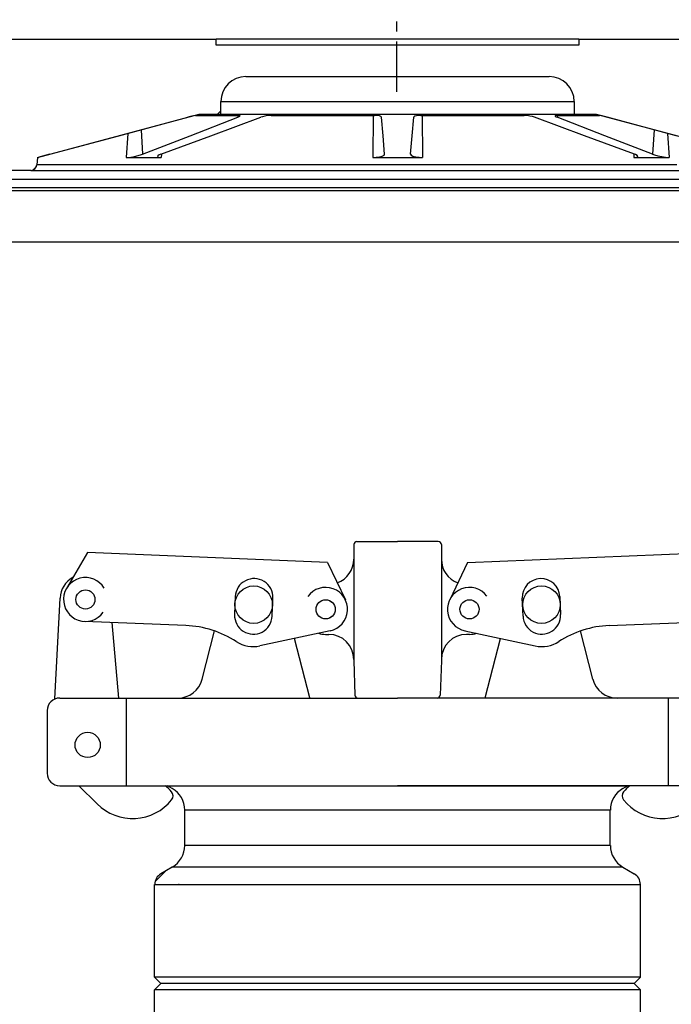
# Model space of a CAD drawing. Extents: x -169 to 6736, y -208 to 3022.
# Tile 331 of 656: x 1756.64 to 1763.15, y 976.41 to 986.23. Entities that reach past the tile are written whole.
import ezdxf

# ---------------------------------------------------------------- set-up
doc = ezdxf.new("R2010")
doc.units = 0
doc.header["$MEASUREMENT"] = 0
doc.header["$PDSIZE"] = 1
doc.linetypes.add('CENTER1', pattern=[0.6625, 0.5, -0.075, 0.0125, -0.075])
doc.layers.get('DEFPOINTS').update_dxf_attribs({"linetype": 'CONTINUOUS'})
for name, color, linetype in [('CENTERLINE', 3, 'CENTER1'), ('DIM', 3, 'CONTINUOUS'), ('FILL-CAP', 1, 'CONTINUOUS'), ('FREEZE-LINES', 8, 'CONTINUOUS'), ('SPILL-BUCKET', 1, 'CONTINUOUS'), ('SWIVEL-ADAPTOR', 1, 'CONTINUOUS')]:
    doc.layers.add(name, color=color, linetype=linetype)
doc.styles.add('SIMPLEX', font='simplex')
doc.dimstyles.new('DIM64', dxfattribs={"dimscale": 64, "dimtxt": 0.09375, "dimasz": 0.09375, "dimexe": 0.0625, "dimexo": 0.0625, "dimgap": 0.046875, "dimtad": 1, "dimdec": 4, "dimzin": 3, "dimdsep": 46, "dimlunit": 4, "dimtxsty": 'SIMPLEX', "dimcen": 0, "dimclrd": 256, "dimclre": 256, "dimclrt": 256, "dimadec": 0, "dimazin": 0, "dimtfac": 1, "dimtdec": 4, "dimtmove": 0, "dimatfit": 3, "dimfxl": 1, "dimfrac": 2, "dimtolj": 1, "dimtzin": 0, "dimarcsym": 0})

# ---------------------------------------------------------------- blocks, each defined once
blk = doc.blocks.new('*D109')
at = {"layer": 'DEFPOINTS', "color": 0, "transparency": 16777216}
for p in [(1368.5861, 978.296), (2031.8114, 978.0147), (1368.5861, 700.5233)]:
    blk.add_point(p, dxfattribs=at)
at = {"layer": 'DIM', "lineweight": -2, "transparency": 16777216}
for p, q in [((1368.5861, 974.296), (1368.5861, 696.5233)), ((2031.8114, 974.0147), (2031.8114, 696.5233)), ((2025.8114, 700.5233), (1374.5861, 700.5233))]:
    blk.add_line(p, q, dxfattribs=at)
at = {"layer": 'DIM', "transparency": 16777216}
for points in [[(1374.5861, 701.5233), (1374.5861, 699.5233), (1368.5861, 700.5233)], [(2025.8114, 701.5233), (2025.8114, 699.5233), (2031.8114, 700.5233)]]:
    blk.add_solid(points, dxfattribs=at)
at = {"layer": 'DIM', "transparency": 16777216, "insert": (1700.1988, 708.0947), "char_height": 6, "attachment_point": 5, "style": 'SIMPLEX'}
blk.add_mtext('\\A1;55\'-3 1/4" (F.V. TANK SLAB)', dxfattribs=at)

msp = doc.modelspace()

# ---------------------------------------------------------------- linework, layer by layer
at = {"layer": 'CENTERLINE'}
msp.add_line((1760.40447, 985.51471), (1760.40447, 1029.15474), dxfattribs=at)
at = {"layer": 'FILL-CAP', "linetype": 'Continuous'}
for p, q in [((1759.97341, 980.99503), (1759.97341, 980.84928)), ((1760.00466, 981.02628), (1760.41091, 981.02628)), ((1760.81716, 981.02628), (1760.41091, 981.02628)), ((1760.84841, 980.99503), (1760.84841, 980.84928)), ((1757.31233, 980.91615), (1757.10398, 980.55772)), ((1759.71156, 980.81767), (1757.31233, 980.91615)), ((1761.11025, 980.81767), (1763.50948, 980.91615)), ((1759.71156, 980.81767), (1759.88983, 980.44338)), ((1759.97341, 980.84928), (1759.97341, 979.84928)), ((1760.84841, 980.84928), (1760.84841, 979.83878)), ((1761.11025, 980.81767), (1760.93198, 980.44338)), ((1756.98818, 979.45431), (1757.03919, 980.46119)), ((1758.79029, 980.47642), (1758.7829, 980.29657)), ((1759.15759, 980.28119), (1759.16497, 980.46104)), ((1761.66422, 980.28119), (1761.65684, 980.46104)), ((1762.03152, 980.47642), (1762.03891, 980.29657)), ((1758.29675, 980.18766), (1757.28413, 980.22923)), ((1757.62585, 979.46378), (1757.55997, 980.2179)), ((1762.52506, 980.18766), (1763.53768, 980.22923)), ((1758.45944, 979.65154), (1758.58329, 980.13334)), ((1759.73848, 980.13549), (1759.03606, 979.9839)), ((1761.08333, 980.13549), (1761.78575, 979.9839)), ((1762.36237, 979.65154), (1762.23852, 980.13334)), ((1759.53544, 979.46454), (1759.38271, 980.05871)), ((1759.6924, 980.09928), (1759.72341, 980.09928)), ((1761.12941, 980.09928), (1761.09841, 980.09928)), ((1761.28637, 979.46454), (1761.4391, 980.05871)), ((1759.97341, 979.84928), (1759.97341, 979.83878)), ((1759.97341, 979.83878), (1759.98545, 979.49394)), ((1760.84841, 979.83878), (1760.83636, 979.49394)), ((1760.84841, 979.84928), (1760.84841, 979.83878)), ((1757.03591, 979.46378), (1758.21731, 979.46378)), ((1757.70341, 978.58878), (1757.70341, 979.46378)), ((1758.21731, 979.46378), (1760.41091, 979.46378)), ((1762.6045, 979.46378), (1760.41091, 979.46378)), ((1763.78591, 979.46378), (1762.6045, 979.46378)), ((1763.11841, 978.58878), (1763.11841, 979.46378)), ((1756.91091, 979.33878), (1756.91091, 978.71378)), ((1757.03591, 978.58878), (1760.41091, 978.58878)), ((1757.22808, 978.58878), (1757.41093, 978.40666)), ((1763.78591, 978.58878), (1760.41091, 978.58878))]:
    msp.add_line(p, q, dxfattribs=at)
at = {"layer": 'FILL-CAP', "color": 7, "linetype": 'Continuous'}
for centre, radius in [((1757.2931, 980.44779), 0.0955), ((1758.97341, 980.39578), 0.1875), ((1761.84841, 980.39578), 0.1875), ((1759.69241, 980.34928), 0.0955), ((1761.12941, 980.34928), 0.0955), ((1757.31541, 978.99578), 0.126)]:
    msp.add_circle(centre, radius, dxfattribs=at)
at = {"layer": 'FILL-CAP', "linetype": 'Continuous'}
msp.add_circle((1759.69241, 980.34928), 0.096, dxfattribs=at)
for centre, radius, start, end in [((1760.00466, 980.99503), 0.03125, 90, 180), ((1760.81716, 980.99503), 0.03125, 0, 90), ((1759.72341, 980.84928), 0.25, 289.892293, 0), ((1761.09841, 980.84928), 0.25, 180, 250.107707), ((1757.28887, 980.44854), 0.25, 119.01975, 177.100106), ((1757.29318, 980.44779), 0.2188, 31.207475, 324.090131), ((1759.69241, 980.34928), 0.2187, 281.860503, 144.076614), ((1761.12816, 980.34921), 0.2187, 36.599886, 258.815997), ((1758.25574, 979.1885), 1, 57.003012, 87.64961), ((1759.69241, 980.34928), 0.25, 253.199633, 269.999877), ((1761.12941, 980.34928), 0.25, 270.000123, 286.800367), ((1762.56607, 979.1885), 1, 92.35039, 122.996988), ((1758.97025, 980.28888), 0.312, 237.003012, 282.178318), ((1759.72341, 979.84928), 0.25, 0, 90), ((1761.09841, 979.84928), 0.25, 90, 180), ((1761.85156, 980.28888), 0.312, 257.821682, 302.996988), ((1758.21731, 979.71378), 0.25, 270, 345.58427), ((1762.6045, 979.71378), 0.25, 194.41573, 270), ((1757.03591, 979.33878), 0.125, 90, 180), ((1760.01668, 979.49503), 0.03125, 182, 270), ((1760.80513, 979.49503), 0.03125, 270, 358), ((1757.03591, 978.71378), 0.125, 180, 270), ((1757.77398, 978.20202), 0.5, 40.753152, 50.670514), ((1758.1054, 978.48762), 0.0625, 321.339848, 40.753152), ((1762.71641, 978.48762), 0.0625, 139.246848, 218.660152), ((1763.04783, 978.20202), 0.5, 129.329486, 139.246848), ((1757.76377, 978.76093), 0.5, 225.115836, 321.339848), ((1763.05804, 978.76093), 0.5, 218.660152, 314.884164)]:
    msp.add_arc(centre, radius, start, end, dxfattribs=at)
at = {"layer": 'FILL-CAP', "color": 1, "linetype": 'Continuous'}
for centre, start, end in [((1758.97763, 980.46873), 357.64961, 177.64961), ((1761.84418, 980.46873), 2.35039, 182.35039), ((1758.97025, 980.28888), 177.64961, 357.649627), ((1761.85156, 980.28888), 182.350373, 2.35039)]:
    msp.add_arc(centre, 0.1875, start, end, dxfattribs=at)
at = {"layer": 'FREEZE-LINES', "linetype": 'Continuous'}
msp.add_line((1931.94521, 984.01471), (1465.78697, 984.01471), dxfattribs=at)
at = {"layer": 'SPILL-BUCKET', "linetype": 'Continuous'}
for p, q in [((1754.41501, 986.04108), (1758.59965, 986.04108)), ((1758.59965, 985.97862), (1758.59965, 986.04108)), ((1758.60552, 986.04108), (1758.59965, 986.04108)), ((1758.6231, 986.04108), (1758.60552, 986.04108)), ((1758.65228, 986.04108), (1758.6231, 986.04108)), ((1758.69286, 986.04108), (1758.65228, 986.04108)), ((1758.74458, 986.04108), (1758.69286, 986.04108)), ((1758.80711, 986.04108), (1758.74458, 986.04108)), ((1758.88005, 986.04108), (1758.80711, 986.04108)), ((1758.96291, 986.04108), (1758.88005, 986.04108)), ((1759.05516, 986.04108), (1758.96291, 986.04108)), ((1759.1562, 986.04108), (1759.05516, 986.04108)), ((1759.26538, 986.04108), (1759.1562, 986.04108)), ((1759.38199, 986.04108), (1759.26538, 986.04108)), ((1759.50527, 986.04108), (1759.38199, 986.04108)), ((1759.63443, 986.04108), (1759.50527, 986.04108)), ((1759.76862, 986.04108), (1759.63443, 986.04108)), ((1759.90698, 986.04108), (1759.76862, 986.04108)), ((1760.04861, 986.04108), (1759.90698, 986.04108)), ((1760.19258, 986.04108), (1760.04861, 986.04108)), ((1760.33797, 986.04108), (1760.19258, 986.04108)), ((1760.48384, 986.04108), (1760.33797, 986.04108)), ((1760.62923, 986.04108), (1760.48384, 986.04108)), ((1760.77321, 986.04108), (1760.62923, 986.04108)), ((1760.91483, 986.04108), (1760.77321, 986.04108)), ((1761.05319, 986.04108), (1760.91483, 986.04108)), ((1761.18738, 986.04108), (1761.05319, 986.04108)), ((1761.31654, 986.04108), (1761.18738, 986.04108)), ((1761.43982, 986.04108), (1761.31654, 986.04108)), ((1761.55643, 986.04108), (1761.43982, 986.04108)), ((1761.66561, 986.04108), (1761.55643, 986.04108)), ((1761.76666, 986.04108), (1761.66561, 986.04108)), ((1761.85891, 986.04108), (1761.76666, 986.04108)), ((1761.94177, 986.04108), (1761.85891, 986.04108)), ((1762.0147, 986.04108), (1761.94177, 986.04108)), ((1762.07723, 986.04108), (1762.0147, 986.04108)), ((1762.12895, 986.04108), (1762.07723, 986.04108)), ((1762.16954, 986.04108), (1762.12895, 986.04108)), ((1762.19871, 986.04108), (1762.16954, 986.04108)), ((1762.21629, 986.04108), (1762.19871, 986.04108)), ((1762.22217, 986.04108), (1762.21629, 986.04108)), ((1762.22217, 986.04108), (1762.22217, 985.97862)), ((1762.22217, 986.04108), (1766.40681, 986.04108)), ((1762.22217, 985.97862), (1758.59965, 985.97862)), ((1758.89632, 985.66634), (1761.9255, 985.66634)), ((1758.64649, 985.41651), (1758.65251, 985.41651)), ((1758.64649, 985.29159), (1758.64649, 985.41651)), ((1758.65251, 985.41651), (1758.67055, 985.41651)), ((1758.67055, 985.41651), (1758.70048, 985.41651)), ((1758.70048, 985.41651), (1758.74209, 985.41651)), ((1758.74209, 985.41651), (1758.7951, 985.41651)), ((1758.7951, 985.41651), (1758.85915, 985.41651)), ((1758.85915, 985.41651), (1758.93379, 985.41651)), ((1758.93379, 985.41651), (1759.01853, 985.41651)), ((1759.01853, 985.41651), (1759.11278, 985.41651)), ((1759.11278, 985.41651), (1759.2159, 985.41651)), ((1759.2159, 985.41651), (1759.32718, 985.41651)), ((1759.32718, 985.41651), (1759.44586, 985.41651)), ((1759.44586, 985.41651), (1759.57114, 985.41651)), ((1759.57114, 985.41651), (1759.70215, 985.41651)), ((1759.70215, 985.41651), (1759.838, 985.41651)), ((1759.838, 985.41651), (1759.97777, 985.41651)), ((1759.97777, 985.41651), (1760.12049, 985.41651)), ((1760.12049, 985.41651), (1760.2652, 985.41651)), ((1760.2652, 985.41651), (1760.41091, 985.41651)), ((1760.41091, 985.41651), (1760.55661, 985.41651)), ((1760.55661, 985.41651), (1760.70132, 985.41651)), ((1760.70132, 985.41651), (1760.84405, 985.41651)), ((1760.84405, 985.41651), (1760.98381, 985.41651)), ((1760.98381, 985.41651), (1761.11967, 985.41651)), ((1761.11967, 985.41651), (1761.25068, 985.41651)), ((1761.25068, 985.41651), (1761.37595, 985.41651)), ((1761.37595, 985.41651), (1761.49463, 985.41651)), ((1761.49463, 985.41651), (1761.60591, 985.41651)), ((1761.60591, 985.41651), (1761.70903, 985.41651)), ((1761.70903, 985.41651), (1761.80328, 985.41651)), ((1761.80328, 985.41651), (1761.88802, 985.41651)), ((1761.88802, 985.41651), (1761.96267, 985.41651)), ((1761.96267, 985.41651), (1762.02671, 985.41651)), ((1762.02671, 985.41651), (1762.07972, 985.41651)), ((1762.07972, 985.41651), (1762.12133, 985.41651)), ((1762.12133, 985.41651), (1762.15126, 985.41651)), ((1762.15126, 985.41651), (1762.1693, 985.41651)), ((1762.1693, 985.41651), (1762.17532, 985.41651)), ((1762.17532, 985.41651), (1762.17532, 985.29159)), ((1758.64649, 985.32514), (1758.61294, 985.29159)), ((1756.81538, 984.85952), (1758.42789, 985.29159)), ((1757.62687, 985.07595), (1758.31664, 985.26012)), ((1758.33009, 985.26369), (1758.31664, 985.26012)), ((1758.35452, 985.27001), (1758.33009, 985.26369)), ((1758.33971, 985.07595), (1758.81606, 985.26012)), ((1758.3742, 985.27488), (1758.35452, 985.27001)), ((1758.38757, 985.27788), (1758.3742, 985.27488)), ((1758.39301, 985.27872), (1758.38757, 985.27788)), ((1758.39301, 985.27872), (1758.41778, 985.27872)), ((1758.41778, 985.27872), (1758.45518, 985.27872)), ((1758.42789, 985.29159), (1758.64649, 985.29159)), ((1758.45518, 985.27872), (1758.50499, 985.27872)), ((1758.50499, 985.27872), (1758.56687, 985.27872)), ((1758.54488, 985.07595), (1759.04402, 985.26012)), ((1758.56687, 985.27872), (1758.64045, 985.27872)), ((1758.64045, 985.27872), (1758.72525, 985.27872)), ((1758.64649, 985.29159), (1758.65251, 985.29159)), ((1758.65251, 985.29159), (1758.67055, 985.29159)), ((1758.67055, 985.29159), (1758.70048, 985.29159)), ((1758.70048, 985.29159), (1758.74209, 985.29159)), ((1758.72525, 985.27872), (1758.82074, 985.27872)), ((1758.74209, 985.29159), (1758.7951, 985.29159)), ((1758.7951, 985.29159), (1758.85915, 985.29159)), ((1758.81491, 985.27872), (1758.81606, 985.26012)), ((1758.81606, 985.26012), (1758.82976, 985.26633)), ((1758.82506, 985.27862), (1758.82074, 985.27872)), ((1758.83556, 985.27672), (1758.82506, 985.27862)), ((1758.82976, 985.26633), (1758.83739, 985.27246)), ((1758.83739, 985.27246), (1758.83556, 985.27672)), ((1758.85915, 985.29159), (1758.93379, 985.29159)), ((1758.93379, 985.29159), (1759.01853, 985.29159)), ((1759.01853, 985.29159), (1759.11278, 985.29159)), ((1759.06207, 985.2659), (1759.04402, 985.26012)), ((1759.08671, 985.2718), (1759.06207, 985.2659)), ((1759.11215, 985.27609), (1759.08671, 985.2718)), ((1759.1361, 985.27839), (1759.11215, 985.27609)), ((1759.11278, 985.29159), (1759.2159, 985.29159)), ((1759.14734, 985.27872), (1759.1361, 985.27839)), ((1759.14734, 985.27872), (1759.27785, 985.27872)), ((1759.2159, 985.29159), (1759.32718, 985.29159)), ((1759.27785, 985.27872), (1759.41555, 985.27872)), ((1759.32718, 985.29159), (1759.44586, 985.29159)), ((1759.41555, 985.27872), (1759.55956, 985.27872)), ((1759.44586, 985.29159), (1759.57114, 985.29159)), ((1759.55956, 985.27872), (1759.70897, 985.27872)), ((1759.57114, 985.29159), (1759.70215, 985.29159)), ((1759.70215, 985.29159), (1759.838, 985.29159)), ((1759.70897, 985.27872), (1759.86283, 985.27872)), ((1759.838, 985.29159), (1759.97777, 985.29159)), ((1759.86283, 985.27872), (1760.02016, 985.27872)), ((1759.97777, 985.29159), (1760.12049, 985.29159)), ((1760.02016, 985.27872), (1760.17997, 985.27872)), ((1760.12049, 985.29159), (1760.2652, 985.29159)), ((1760.16594, 985.27871), (1760.16341, 984.85952)), ((1760.1844, 985.27868), (1760.17997, 985.27872)), ((1760.20923, 985.27705), (1760.1844, 985.27868)), ((1760.23027, 985.27304), (1760.20923, 985.27705)), ((1760.24443, 985.26711), (1760.23027, 985.27304)), ((1760.24972, 985.26012), (1760.24443, 985.26711)), ((1760.26583, 985.07595), (1760.24972, 985.26012)), ((1760.2652, 985.29159), (1760.41091, 985.29159)), ((1760.41091, 985.29159), (1760.55661, 985.29159)), ((1760.55598, 985.07595), (1760.5721, 985.26012)), ((1760.55661, 985.29159), (1760.70132, 985.29159)), ((1760.57357, 985.26369), (1760.5721, 985.26012)), ((1760.58283, 985.27001), (1760.57357, 985.26369)), ((1760.59913, 985.27488), (1760.58283, 985.27001)), ((1760.62077, 985.27788), (1760.59913, 985.27488)), ((1760.64185, 985.27872), (1760.62077, 985.27788)), ((1760.64185, 985.27872), (1760.80166, 985.27872)), ((1760.65588, 985.27871), (1760.6584, 984.85952)), ((1760.70132, 985.29159), (1760.84405, 985.29159)), ((1760.80166, 985.27872), (1760.95899, 985.27872)), ((1760.84405, 985.29159), (1760.98381, 985.29159)), ((1760.95899, 985.27872), (1761.11284, 985.27872)), ((1760.98381, 985.29159), (1761.11967, 985.29159)), ((1761.11284, 985.27872), (1761.26225, 985.27872)), ((1761.11967, 985.29159), (1761.25068, 985.29159)), ((1761.25068, 985.29159), (1761.37595, 985.29159)), ((1761.26225, 985.27872), (1761.40626, 985.27872)), ((1761.37595, 985.29159), (1761.49463, 985.29159)), ((1761.40626, 985.27872), (1761.54396, 985.27872)), ((1761.49463, 985.29159), (1761.60591, 985.29159)), ((1761.54396, 985.27872), (1761.67448, 985.27872)), ((1761.60591, 985.29159), (1761.70903, 985.29159)), ((1761.68047, 985.27862), (1761.67448, 985.27872)), ((1761.7047, 985.27672), (1761.68047, 985.27862)), ((1761.73177, 985.27246), (1761.7047, 985.27672)), ((1761.70903, 985.29159), (1761.80328, 985.29159)), ((1761.75818, 985.26633), (1761.73177, 985.27246)), ((1761.7778, 985.26012), (1761.75818, 985.26633)), ((1762.27693, 985.07595), (1761.7778, 985.26012)), ((1761.80328, 985.29159), (1761.88802, 985.29159)), ((1761.88802, 985.29159), (1761.96267, 985.29159)), ((1761.96267, 985.29159), (1762.02671, 985.29159)), ((1761.9852, 985.27609), (1761.98485, 985.2718)), ((1761.98485, 985.2718), (1761.99285, 985.2659)), ((1761.99362, 985.27839), (1761.9852, 985.27609)), ((1761.99285, 985.2659), (1762.00575, 985.26012)), ((1762.00108, 985.27872), (1761.99362, 985.27839)), ((1762.00108, 985.27872), (1762.09656, 985.27872)), ((1762.0069, 985.27872), (1762.00575, 985.26012)), ((1762.4821, 985.07595), (1762.00575, 985.26012)), ((1762.02671, 985.29159), (1762.07972, 985.29159)), ((1762.07972, 985.29159), (1762.12133, 985.29159)), ((1762.09656, 985.27872), (1762.18136, 985.27872)), ((1762.12133, 985.29159), (1762.15126, 985.29159)), ((1762.15126, 985.29159), (1762.1693, 985.29159)), ((1762.1693, 985.29159), (1762.17532, 985.29159)), ((1762.17532, 985.29159), (1762.39393, 985.29159)), ((1762.18136, 985.27872), (1762.25494, 985.27872)), ((1762.25494, 985.27872), (1762.31683, 985.27872)), ((1762.31683, 985.27872), (1762.36663, 985.27872)), ((1762.36663, 985.27872), (1762.40404, 985.27872)), ((1762.39393, 985.29159), (1764.00644, 984.85952)), ((1762.40404, 985.27872), (1762.42881, 985.27872)), ((1762.42944, 985.27868), (1762.42881, 985.27872)), ((1762.43819, 985.27705), (1762.42944, 985.27868)), ((1762.45519, 985.27304), (1762.43819, 985.27705)), ((1762.47861, 985.26711), (1762.45519, 985.27304)), ((1762.50517, 985.26012), (1762.47861, 985.26711)), ((1763.19494, 985.07595), (1762.50517, 985.26012)), ((1757.84836, 985.13509), (1757.86343, 984.89151)), ((1762.97345, 985.13509), (1762.95838, 984.89151)), ((1756.93717, 984.89151), (1757.62687, 985.07595)), ((1757.71535, 985.09958), (1757.69951, 984.85952)), ((1757.86343, 984.89151), (1758.33971, 985.07595)), ((1758.04578, 984.89151), (1758.54488, 985.07595)), ((1760.28196, 984.89151), (1760.26583, 985.07595)), ((1760.53985, 984.89151), (1760.55598, 985.07595)), ((1762.77603, 984.89151), (1762.27693, 985.07595)), ((1762.95838, 984.89151), (1762.4821, 985.07595)), ((1763.10647, 985.09958), (1763.12231, 984.85952)), ((1756.81538, 984.85952), (1756.80899, 984.78649)), ((1756.81538, 984.85952), (1756.81751, 984.85952)), ((1756.81751, 984.85952), (1756.8239, 984.85952)), ((1756.82598, 984.8606), (1756.8239, 984.85952)), ((1756.82393, 984.85981), (1756.8239, 984.85952)), ((1756.83984, 984.86483), (1756.82598, 984.8606)), ((1756.86527, 984.872), (1756.83984, 984.86483)), ((1756.89921, 984.88129), (1756.86527, 984.872)), ((1756.93717, 984.89151), (1756.89921, 984.88129)), ((1757.69951, 984.85952), (1757.71565, 984.86009)), ((1757.69951, 984.85952), (1757.86848, 984.85952)), ((1757.71565, 984.86009), (1757.7474, 984.86342)), ((1757.7474, 984.86342), (1757.78292, 984.86941)), ((1757.78292, 984.86941), (1757.81902, 984.87761)), ((1757.81902, 984.87761), (1757.85191, 984.88734)), ((1757.85191, 984.88734), (1757.86343, 984.89151)), ((1757.86848, 984.85952), (1758.04952, 984.85952)), ((1758.01494, 984.87556), (1758.01197, 984.8674)), ((1758.01197, 984.8674), (1758.02215, 984.86192)), ((1758.03094, 984.88539), (1758.01494, 984.87556)), ((1758.02215, 984.86192), (1758.04345, 984.8596)), ((1758.04578, 984.89151), (1758.03094, 984.88539)), ((1758.04345, 984.8596), (1758.04952, 984.85952)), ((1758.05148, 984.89362), (1758.04952, 984.85952)), ((1760.16341, 984.85952), (1760.19877, 984.861)), ((1760.16341, 984.85952), (1760.41091, 984.85952)), ((1760.19877, 984.861), (1760.23173, 984.86537)), ((1760.23173, 984.86537), (1760.25839, 984.87225)), ((1760.25839, 984.87225), (1760.27599, 984.88112)), ((1760.27599, 984.88112), (1760.28196, 984.89151)), ((1760.41091, 984.85952), (1760.6584, 984.85952)), ((1760.53985, 984.89151), (1760.54561, 984.88129)), ((1760.54561, 984.88129), (1760.56413, 984.872)), ((1760.56413, 984.872), (1760.59303, 984.86483)), ((1760.59303, 984.86483), (1760.62809, 984.8606)), ((1760.62809, 984.8606), (1760.6584, 984.85952)), ((1762.77034, 984.89362), (1762.7723, 984.85952)), ((1762.7723, 984.85952), (1762.78746, 984.86009)), ((1762.7723, 984.85952), (1762.95333, 984.85952)), ((1762.78652, 984.88734), (1762.77603, 984.89151)), ((1762.80443, 984.87761), (1762.78652, 984.88734)), ((1762.78746, 984.86009), (1762.80445, 984.86342)), ((1762.81038, 984.86941), (1762.80443, 984.87761)), ((1762.80445, 984.86342), (1762.81038, 984.86941)), ((1762.95333, 984.85952), (1763.12231, 984.85952)), ((1762.95838, 984.89151), (1762.97581, 984.88539)), ((1762.97581, 984.88539), (1763.01097, 984.87556)), ((1763.01097, 984.87556), (1763.04953, 984.8674)), ((1763.04953, 984.8674), (1763.08621, 984.86192)), ((1763.08621, 984.86192), (1763.11661, 984.8596)), ((1763.11661, 984.8596), (1763.12231, 984.85952)), ((1756.74677, 984.72948), (1755.06086, 984.72948)), ((1756.74677, 984.72948), (1756.75274, 984.72948)), ((1756.75274, 984.72948), (1756.77065, 984.72948)), ((1756.77065, 984.72948), (1756.80043, 984.72948)), ((1756.80437, 984.76779), (1756.77091, 984.73433)), ((1756.80043, 984.72948), (1756.84199, 984.72948)), ((1756.81486, 984.78649), (1756.80899, 984.78649)), ((1756.83246, 984.78649), (1756.81486, 984.78649)), ((1756.86174, 984.78649), (1756.83246, 984.78649)), ((1756.84199, 984.72948), (1756.89519, 984.72948)), ((1756.90259, 984.78649), (1756.86174, 984.78649)), ((1756.89519, 984.72948), (1756.95986, 984.72948)), ((1756.95489, 984.78649), (1756.90259, 984.78649)), ((1757.01846, 984.78649), (1756.95489, 984.78649)), ((1756.95986, 984.72948), (1757.03578, 984.72948)), ((1757.09309, 984.78649), (1757.01846, 984.78649)), ((1757.03578, 984.72948), (1757.12271, 984.72948)), ((1757.17855, 984.78649), (1757.09309, 984.78649)), ((1757.12271, 984.72948), (1757.22037, 984.72948)), ((1757.27455, 984.78649), (1757.17855, 984.78649)), ((1757.22037, 984.72948), (1757.32844, 984.72948)), ((1757.38078, 984.78649), (1757.27455, 984.78649)), ((1757.32844, 984.72948), (1757.44655, 984.72948)), ((1757.49689, 984.78649), (1757.38078, 984.78649)), ((1757.44655, 984.72948), (1757.57434, 984.72948)), ((1757.62251, 984.78649), (1757.49689, 984.78649)), ((1757.57434, 984.72948), (1757.71138, 984.72948)), ((1757.75722, 984.78649), (1757.62251, 984.78649)), ((1757.71138, 984.72948), (1757.85723, 984.72948)), ((1757.90059, 984.78649), (1757.75722, 984.78649)), ((1757.85723, 984.72948), (1758.0114, 984.72948)), ((1758.05215, 984.78649), (1757.90059, 984.78649)), ((1758.0114, 984.72948), (1758.17341, 984.72948)), ((1758.2114, 984.78649), (1758.05215, 984.78649)), ((1758.17341, 984.72948), (1758.34271, 984.72948)), ((1758.37783, 984.78649), (1758.2114, 984.78649)), ((1758.34271, 984.72948), (1758.51875, 984.72948)), ((1758.55088, 984.78649), (1758.37783, 984.78649)), ((1758.51875, 984.72948), (1758.70097, 984.72948)), ((1758.73001, 984.78649), (1758.55088, 984.78649)), ((1758.70097, 984.72948), (1758.88877, 984.72948)), ((1758.91461, 984.78649), (1758.73001, 984.78649)), ((1758.88877, 984.72948), (1759.08153, 984.72948)), ((1759.1041, 984.78649), (1758.91461, 984.78649)), ((1759.08153, 984.72948), (1759.27862, 984.72948)), ((1759.29785, 984.78649), (1759.1041, 984.78649)), ((1759.27862, 984.72948), (1759.47941, 984.72948)), ((1759.49523, 984.78649), (1759.29785, 984.78649)), ((1759.47941, 984.72948), (1759.68324, 984.72948)), ((1759.6956, 984.78649), (1759.49523, 984.78649)), ((1759.68324, 984.72948), (1759.88944, 984.72948)), ((1759.8983, 984.78649), (1759.6956, 984.78649)), ((1759.88944, 984.72948), (1760.09735, 984.72948)), ((1760.10267, 984.78649), (1759.8983, 984.78649)), ((1760.09735, 984.72948), (1760.30627, 984.72948)), ((1760.30805, 984.78649), (1760.10267, 984.78649)), ((1760.30627, 984.72948), (1760.51554, 984.72948)), ((1760.51376, 984.78649), (1760.30805, 984.78649)), ((1760.71914, 984.78649), (1760.51376, 984.78649)), ((1760.51554, 984.72948), (1760.72446, 984.72948)), ((1760.92351, 984.78649), (1760.71914, 984.78649)), ((1760.72446, 984.72948), (1760.93237, 984.72948)), ((1761.12621, 984.78649), (1760.92351, 984.78649)), ((1760.93237, 984.72948), (1761.13857, 984.72948)), ((1761.32658, 984.78649), (1761.12621, 984.78649)), ((1761.13857, 984.72948), (1761.3424, 984.72948)), ((1761.52396, 984.78649), (1761.32658, 984.78649)), ((1761.3424, 984.72948), (1761.54319, 984.72948)), ((1761.71771, 984.78649), (1761.52396, 984.78649)), ((1761.54319, 984.72948), (1761.74028, 984.72948)), ((1761.9072, 984.78649), (1761.71771, 984.78649)), ((1761.74028, 984.72948), (1761.93305, 984.72948)), ((1762.09181, 984.78649), (1761.9072, 984.78649)), ((1761.93305, 984.72948), (1762.12084, 984.72948)), ((1762.27093, 984.78649), (1762.09181, 984.78649)), ((1762.12084, 984.72948), (1762.30306, 984.72948)), ((1762.44399, 984.78649), (1762.27093, 984.78649)), ((1762.30306, 984.72948), (1762.47911, 984.72948)), ((1762.61041, 984.78649), (1762.44399, 984.78649)), ((1762.47911, 984.72948), (1762.64841, 984.72948)), ((1762.76966, 984.78649), (1762.61041, 984.78649)), ((1762.64841, 984.72948), (1762.81041, 984.72948)), ((1762.92122, 984.78649), (1762.76966, 984.78649)), ((1762.81041, 984.72948), (1762.96458, 984.72948)), ((1763.06459, 984.78649), (1762.92122, 984.78649)), ((1762.96458, 984.72948), (1763.11043, 984.72948)), ((1763.1993, 984.78649), (1763.06459, 984.78649)), ((1763.11043, 984.72948), (1763.24747, 984.72948))]:
    msp.add_line(p, q, dxfattribs=at)
at = {"layer": 'SPILL-BUCKET', "color": 7, "linetype": 'Continuous'}
for p, q in [((1755.71394, 984.64154), (1766.91215, 984.64154)), ((1755.71603, 984.55771), (1766.91654, 984.55771)), ((1767.07249, 984.52649), (1755.71635, 984.52649))]:
    msp.add_line(p, q, dxfattribs=at)
at = {"layer": 'SPILL-BUCKET', "linetype": 'Continuous'}
for centre, radius, start, end in [((1758.89632, 985.41651), 0.24983, 90, 180), ((1761.9255, 985.41651), 0.24983, 0, 90), ((1756.74677, 984.79193), 0.06246, 270, 355)]:
    msp.add_arc(centre, radius, start, end, dxfattribs=at)
at = {"layer": 'SWIVEL-ADAPTOR', "linetype": 'Continuous'}
for p, q in [((1758.16091, 978.56135), (1758.1136, 978.58878)), ((1758.16091, 978.56135), (1758.1136, 978.58878)), ((1758.16091, 978.56135), (1758.1136, 978.58878)), ((1758.16091, 978.56135), (1758.1136, 978.58878)), ((1758.1136, 978.58878), (1762.70821, 978.58878)), ((1762.66091, 978.56135), (1762.70821, 978.58878)), ((1762.66091, 978.56135), (1762.70821, 978.58878)), ((1762.66091, 978.56135), (1762.70821, 978.58878)), ((1762.66091, 978.56135), (1762.70821, 978.58878)), ((1758.28591, 977.99297), (1758.28591, 978.345)), ((1758.28591, 977.99297), (1758.28591, 978.345)), ((1762.53591, 977.99297), (1762.53591, 978.345)), ((1762.53591, 977.99297), (1762.53591, 978.345)), ((1758.16091, 977.77609), (1758.04712, 977.71039)), ((1758.16091, 977.77609), (1758.04712, 977.71039)), ((1762.66091, 977.77609), (1762.77469, 977.71039)), ((1762.66091, 977.77609), (1762.77469, 977.71039)), ((1757.98836, 977.6324), (1758.09253, 977.7371)), ((1757.98462, 976.67727), (1757.98462, 977.60248)), ((1757.98462, 976.67727), (1757.98462, 977.60248)), ((1758.22341, 977.60783), (1758.22821, 977.60783)), ((1758.22341, 977.60783), (1758.22821, 977.60783)), ((1762.83719, 976.67727), (1762.83719, 977.60248)), ((1762.83719, 976.67727), (1762.83719, 977.60248)), ((1757.98462, 976.67727), (1758.04712, 976.61477)), ((1762.83719, 976.67727), (1762.77469, 976.61477)), ((1758.04712, 976.61477), (1757.98462, 976.55227)), ((1762.77469, 976.61477), (1762.83719, 976.55227)), ((1757.98462, 975.62706), (1757.98462, 976.55227)), ((1757.98462, 975.62706), (1757.98462, 976.55227)), ((1762.83719, 975.62706), (1762.83719, 976.55227)), ((1762.83719, 975.62706), (1762.83719, 976.55227))]:
    msp.add_line(p, q, dxfattribs=at)
at = {"layer": 'SWIVEL-ADAPTOR', "color": 7}
for p, q in [((1762.53537, 978.345), (1758.28537, 978.345)), ((1762.53537, 977.99297), (1758.28484, 977.99297)), ((1762.66097, 977.77674), (1758.15977, 977.77674)), ((1757.98409, 977.60248), (1762.83665, 977.60248)), ((1762.83719, 976.67727), (1757.98462, 976.67727)), ((1762.83719, 976.55227), (1757.98462, 976.55227))]:
    msp.add_line(p, q, dxfattribs=at)
at = {"layer": 'SWIVEL-ADAPTOR'}
msp.add_line((1762.77469, 976.61477), (1758.04712, 976.61477), dxfattribs=at)
at = {"layer": 'SWIVEL-ADAPTOR', "linetype": 'Continuous'}
for centre, radius, start, end in [((1758.03591, 978.345), 0.24947, 0, 59.981633), ((1758.03591, 978.345), 0.24947, 0, 59.981633), ((1762.78591, 978.345), 0.24947, 120.018367, 180), ((1762.78591, 978.345), 0.24947, 120.018367, 180), ((1758.03591, 977.99297), 0.24947, 299.91219, 0), ((1758.03591, 977.99297), 0.24947, 299.91219, 0), ((1762.78591, 977.99297), 0.24947, 180, 240.08781), ((1762.78591, 977.99297), 0.24947, 180, 240.08781), ((1758.10962, 977.60248), 0.12447, 120.079762, 180), ((1758.10962, 977.60248), 0.12447, 120.079762, 180), ((1762.71219, 977.60248), 0.12447, 0, 59.920238), ((1762.71219, 977.60248), 0.12447, 0, 59.920238)]:
    msp.add_arc(centre, radius, start, end, dxfattribs=at)

# ---------------------------------------------------------------- dimensions: what is measured, and where the dimension line sits
at = {"layer": 'DIM'}
dim = msp.add_linear_dim(base=(1368.58612, 700.52328), p1=(2031.81144, 978.01471), p2=(1368.58612, 978.29596), angle=180, text='<> (F.V. TANK SLAB)', dimstyle='DIM64', dxfattribs=at)
dim.commit()
dim.dimension.update_dxf_attribs({"geometry": '*D109', "text_midpoint": (1700.19878, 708.09471)})

doc.saveas('drawing.dxf')
